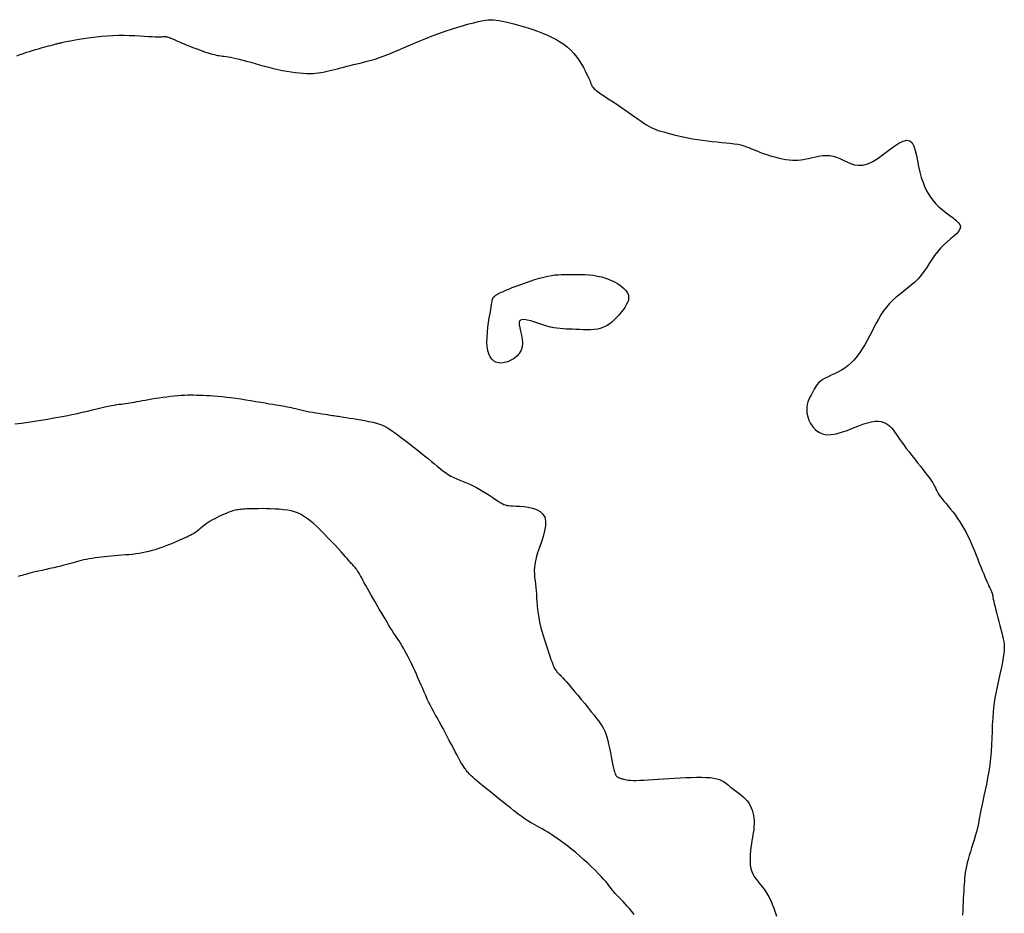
# Model space of a CAD drawing. Header units: millimetres. Extents: x 32690613 to 32693367, y 5343692 to 5344708.
# Tile 840 of 1009: x 32693023 to 32693041, y 5344316 to 5344333. Entities that reach past the tile are written whole.
import ezdxf

# ---------------------------------------------------------------- set-up
doc = ezdxf.new("R2010")
doc.units = ezdxf.units.MM
doc.header["$LTSCALE"] = 20
for name, color, linetype in [('02-DGM_HL_490.50', 52, 'Continuous'), ('02-DGM_HL_491.00', 62, 'Continuous'), ('02-DGM_HL_491.50', 72, 'Continuous')]:
    doc.layers.add(name, color=color, linetype=linetype)

msp = doc.modelspace()

# ---------------------------------------------------------------- linework, layer by layer
at = {"layer": '02-DGM_HL_490.50', "elevation": 490.5, "flags": 128}
msp.add_lwpolyline([(32693034.336, 5344316.3), (32693034.292, 5344316.356), (32693034.25, 5344316.409), (32693034.208, 5344316.457), (32693034.169, 5344316.501), (32693034.133, 5344316.54), (32693034.098, 5344316.576), (32693034.066, 5344316.609), (32693034.036, 5344316.639), (32693034.007, 5344316.668), (32693033.981, 5344316.695), (32693033.957, 5344316.723), (32693033.934, 5344316.751), (32693033.912, 5344316.78), (32693033.889, 5344316.81), (32693033.864, 5344316.844), (32693033.836, 5344316.88), (32693033.803, 5344316.92), (32693033.765, 5344316.965), (32693033.719, 5344317.016), (32693033.665, 5344317.072), (32693033.605, 5344317.132), (32693033.538, 5344317.196), (32693033.467, 5344317.262), (32693033.393, 5344317.329), (32693033.318, 5344317.396), (32693033.242, 5344317.461), (32693033.167, 5344317.522), (32693033.094, 5344317.58), (32693033.024, 5344317.633), (32693032.957, 5344317.683), (32693032.892, 5344317.728), (32693032.829, 5344317.77), (32693032.77, 5344317.809), (32693032.713, 5344317.845), (32693032.659, 5344317.878), (32693032.608, 5344317.908), (32693032.559, 5344317.936), (32693032.514, 5344317.961), (32693032.471, 5344317.985), (32693032.43, 5344318.008), (32693032.392, 5344318.029), (32693032.357, 5344318.049), (32693032.324, 5344318.069), (32693032.292, 5344318.089), (32693032.262, 5344318.109), (32693032.231, 5344318.131), (32693032.198, 5344318.156), (32693032.161, 5344318.184), (32693032.119, 5344318.217), (32693032.07, 5344318.256), (32693032.014, 5344318.301), (32693031.948, 5344318.354), (32693031.875, 5344318.412), (32693031.798, 5344318.474), (32693031.719, 5344318.537), (32693031.641, 5344318.601), (32693031.565, 5344318.662), (32693031.496, 5344318.718), (32693031.434, 5344318.769), (32693031.382, 5344318.812), (32693031.339, 5344318.848), (32693031.305, 5344318.879), (32693031.277, 5344318.904), (32693031.254, 5344318.926), (32693031.235, 5344318.945), (32693031.219, 5344318.964), (32693031.203, 5344318.981), (32693031.188, 5344319), (32693031.172, 5344319.021), (32693031.155, 5344319.044), (32693031.137, 5344319.071), (32693031.117, 5344319.102), (32693031.095, 5344319.139), (32693031.07, 5344319.182), (32693031.042, 5344319.232), (32693031.011, 5344319.29), (32693030.977, 5344319.354), (32693030.941, 5344319.423), (32693030.903, 5344319.496), (32693030.864, 5344319.57), (32693030.825, 5344319.645), (32693030.786, 5344319.72), (32693030.748, 5344319.791), (32693030.711, 5344319.859), (32693030.675, 5344319.924), (32693030.64, 5344319.986), (32693030.607, 5344320.047), (32693030.574, 5344320.106), (32693030.542, 5344320.165), (32693030.511, 5344320.224), (32693030.481, 5344320.285), (32693030.451, 5344320.347), (32693030.422, 5344320.411), (32693030.393, 5344320.476), (32693030.364, 5344320.543), (32693030.335, 5344320.61), (32693030.306, 5344320.677), (32693030.276, 5344320.745), (32693030.246, 5344320.813), (32693030.216, 5344320.881), (32693030.185, 5344320.948), (32693030.154, 5344321.014), (32693030.122, 5344321.078), (32693030.092, 5344321.139), (32693030.061, 5344321.198), (32693030.031, 5344321.254), (32693030.002, 5344321.306), (32693029.974, 5344321.354), (32693029.947, 5344321.397), (32693029.922, 5344321.438), (32693029.897, 5344321.475), (32693029.874, 5344321.509), (32693029.852, 5344321.541), (32693029.831, 5344321.572), (32693029.812, 5344321.6), (32693029.794, 5344321.627), (32693029.777, 5344321.654), (32693029.76, 5344321.682), (32693029.742, 5344321.711), (32693029.723, 5344321.744), (32693029.702, 5344321.779), (32693029.678, 5344321.82), (32693029.651, 5344321.866), (32693029.619, 5344321.919), (32693029.585, 5344321.977), (32693029.547, 5344322.039), (32693029.509, 5344322.104), (32693029.47, 5344322.171), (32693029.431, 5344322.237), (32693029.393, 5344322.302), (32693029.357, 5344322.365), (32693029.325, 5344322.425), (32693029.295, 5344322.48), (32693029.267, 5344322.532), (32693029.242, 5344322.579), (32693029.219, 5344322.623), (32693029.198, 5344322.662), (32693029.178, 5344322.698), (32693029.16, 5344322.729), (32693029.142, 5344322.756), (32693029.125, 5344322.78), (32693029.109, 5344322.801), (32693029.093, 5344322.819), (32693029.078, 5344322.835), (32693029.064, 5344322.851), (32693029.05, 5344322.866), (32693029.036, 5344322.88), (32693029.021, 5344322.896), (32693029.006, 5344322.913), (32693028.989, 5344322.934), (32693028.969, 5344322.957), (32693028.944, 5344322.986), (32693028.913, 5344323.021), (32693028.876, 5344323.063), (32693028.832, 5344323.113), (32693028.779, 5344323.171), (32693028.719, 5344323.236), (32693028.653, 5344323.306), (32693028.584, 5344323.379), (32693028.513, 5344323.452), (32693028.442, 5344323.523), (32693028.372, 5344323.589), (32693028.305, 5344323.65), (32693028.242, 5344323.703), (32693028.183, 5344323.748), (32693028.126, 5344323.786), (32693028.07, 5344323.818), (32693028.012, 5344323.844), (32693027.953, 5344323.865), (32693027.89, 5344323.882), (32693027.822, 5344323.895), (32693027.748, 5344323.905), (32693027.67, 5344323.913), (32693027.589, 5344323.918), (32693027.507, 5344323.922), (32693027.426, 5344323.924), (32693027.349, 5344323.925), (32693027.276, 5344323.924), (32693027.209, 5344323.924), (32693027.151, 5344323.922), (32693027.1, 5344323.921), (32693027.055, 5344323.919), (32693027.017, 5344323.917), (32693026.982, 5344323.914), (32693026.952, 5344323.911), (32693026.924, 5344323.908), (32693026.897, 5344323.904), (32693026.872, 5344323.9), (32693026.847, 5344323.895), (32693026.822, 5344323.889), (32693026.795, 5344323.882), (32693026.768, 5344323.873), (32693026.738, 5344323.863), (32693026.706, 5344323.851), (32693026.671, 5344323.836), (32693026.632, 5344323.82), (32693026.591, 5344323.801), (32693026.547, 5344323.781), (32693026.503, 5344323.759), (32693026.459, 5344323.736), (32693026.415, 5344323.713), (32693026.373, 5344323.688), (32693026.333, 5344323.663), (32693026.296, 5344323.639), (32693026.262, 5344323.614), (32693026.231, 5344323.59), (32693026.202, 5344323.567), (32693026.174, 5344323.544), (32693026.148, 5344323.523), (32693026.123, 5344323.503), (32693026.099, 5344323.484), (32693026.074, 5344323.467), (32693026.05, 5344323.452), (32693026.024, 5344323.437), (32693025.996, 5344323.423), (32693025.966, 5344323.408), (32693025.933, 5344323.392), (32693025.896, 5344323.376), (32693025.854, 5344323.357), (32693025.808, 5344323.336), (32693025.757, 5344323.314), (32693025.703, 5344323.29), (32693025.645, 5344323.266), (32693025.586, 5344323.242), (32693025.525, 5344323.218), (32693025.463, 5344323.195), (32693025.401, 5344323.174), (32693025.339, 5344323.154), (32693025.278, 5344323.137), (32693025.217, 5344323.121), (32693025.157, 5344323.107), (32693025.095, 5344323.095), (32693025.034, 5344323.084), (32693024.971, 5344323.075), (32693024.907, 5344323.066), (32693024.842, 5344323.06), (32693024.777, 5344323.054), (32693024.71, 5344323.048), (32693024.644, 5344323.043), (32693024.578, 5344323.038), (32693024.512, 5344323.034), (32693024.448, 5344323.028), (32693024.385, 5344323.022), (32693024.323, 5344323.015), (32693024.264, 5344323.008), (32693024.206, 5344322.999), (32693024.151, 5344322.99), (32693024.097, 5344322.98), (32693024.045, 5344322.97), (32693023.996, 5344322.96), (32693023.949, 5344322.949), (32693023.904, 5344322.938), (32693023.86, 5344322.926), (32693023.817, 5344322.914), (32693023.773, 5344322.902), (32693023.726, 5344322.889), (32693023.677, 5344322.875), (32693023.623, 5344322.861), (32693023.564, 5344322.846), (32693023.499, 5344322.83), (32693023.43, 5344322.814), (32693023.358, 5344322.798), (32693023.286, 5344322.781), (32693023.215, 5344322.765), (32693023.147, 5344322.75), (32693023.084, 5344322.735), (32693023.028, 5344322.722), (32693022.981, 5344322.71), (32693022.94, 5344322.7), (32693022.904, 5344322.69), (32693022.87, 5344322.68), (32693022.837, 5344322.671), (32693022.801, 5344322.661), (32693022.762, 5344322.65)], dxfattribs=at)
at = {"layer": '02-DGM_HL_491.00', "elevation": 491, "flags": 128}
msp.add_lwpolyline([(32693031.642, 5344327.661), (32693031.652, 5344327.717), (32693031.659, 5344327.762), (32693031.665, 5344327.796), (32693031.669, 5344327.822), (32693031.673, 5344327.841), (32693031.675, 5344327.854), (32693031.677, 5344327.863), (32693031.68, 5344327.87), (32693031.682, 5344327.876), (32693031.685, 5344327.882), (32693031.688, 5344327.887), (32693031.691, 5344327.891), (32693031.695, 5344327.896), (32693031.699, 5344327.9), (32693031.702, 5344327.903), (32693031.706, 5344327.907), (32693031.71, 5344327.91), (32693031.714, 5344327.914), (32693031.718, 5344327.917), (32693031.723, 5344327.921), (32693031.728, 5344327.925), (32693031.735, 5344327.93), (32693031.742, 5344327.935), (32693031.751, 5344327.941), (32693031.762, 5344327.947), (32693031.775, 5344327.955), (32693031.792, 5344327.965), (32693031.814, 5344327.977), (32693031.843, 5344327.991), (32693031.88, 5344328.007), (32693031.925, 5344328.027), (32693031.981, 5344328.05), (32693032.048, 5344328.077), (32693032.124, 5344328.107), (32693032.207, 5344328.138), (32693032.295, 5344328.17), (32693032.384, 5344328.201), (32693032.473, 5344328.23), (32693032.56, 5344328.256), (32693032.641, 5344328.277), (32693032.716, 5344328.294), (32693032.784, 5344328.306), (32693032.848, 5344328.315), (32693032.908, 5344328.32), (32693032.967, 5344328.323), (32693033.025, 5344328.324), (32693033.084, 5344328.324), (32693033.145, 5344328.324), (32693033.209, 5344328.325), (32693033.276, 5344328.325), (32693033.347, 5344328.325), (32693033.419, 5344328.322), (32693033.494, 5344328.317), (32693033.57, 5344328.309), (32693033.647, 5344328.296), (32693033.725, 5344328.278), (32693033.804, 5344328.254), (32693033.881, 5344328.225), (32693033.954, 5344328.191), (32693034.023, 5344328.153), (32693034.085, 5344328.113), (32693034.138, 5344328.07), (32693034.181, 5344328.026), (32693034.212, 5344327.98), (32693034.229, 5344327.935), (32693034.234, 5344327.889), (32693034.229, 5344327.844), (32693034.213, 5344327.798), (32693034.191, 5344327.752), (32693034.162, 5344327.706), (32693034.129, 5344327.66), (32693034.092, 5344327.614), (32693034.054, 5344327.568), (32693034.014, 5344327.522), (32693033.972, 5344327.479), (32693033.928, 5344327.438), (32693033.88, 5344327.4), (32693033.83, 5344327.367), (32693033.775, 5344327.338), (32693033.717, 5344327.316), (32693033.654, 5344327.3), (32693033.588, 5344327.29), (32693033.519, 5344327.285), (32693033.45, 5344327.283), (32693033.379, 5344327.285), (32693033.31, 5344327.288), (32693033.243, 5344327.291), (32693033.178, 5344327.295), (32693033.117, 5344327.298), (32693033.059, 5344327.3), (32693033.003, 5344327.303), (32693032.946, 5344327.307), (32693032.888, 5344327.313), (32693032.828, 5344327.322), (32693032.765, 5344327.336), (32693032.697, 5344327.354), (32693032.623, 5344327.377), (32693032.546, 5344327.403), (32693032.469, 5344327.428), (32693032.396, 5344327.451), (32693032.328, 5344327.469), (32693032.27, 5344327.478), (32693032.223, 5344327.475), (32693032.192, 5344327.459), (32693032.178, 5344327.427), (32693032.178, 5344327.38), (32693032.187, 5344327.323), (32693032.203, 5344327.257), (32693032.219, 5344327.186), (32693032.232, 5344327.112), (32693032.238, 5344327.038), (32693032.232, 5344326.967), (32693032.212, 5344326.902), (32693032.178, 5344326.843), (32693032.134, 5344326.792), (32693032.081, 5344326.748), (32693032.023, 5344326.712), (32693031.963, 5344326.685), (32693031.902, 5344326.668), (32693031.843, 5344326.66), (32693031.79, 5344326.663), (32693031.741, 5344326.677), (32693031.698, 5344326.701), (32693031.661, 5344326.735), (32693031.63, 5344326.779), (32693031.605, 5344326.833), (32693031.587, 5344326.898), (32693031.576, 5344326.971), (32693031.572, 5344327.054), (32693031.574, 5344327.144), (32693031.58, 5344327.237), (32693031.59, 5344327.332), (32693031.603, 5344327.424), (32693031.616, 5344327.512), (32693031.63, 5344327.592)], close=True, dxfattribs=at)
msp.add_lwpolyline([(32693022.698, 5344325.516), (32693022.823, 5344325.534), (32693022.947, 5344325.552), (32693023.071, 5344325.57), (32693023.193, 5344325.589), (32693023.314, 5344325.609), (32693023.433, 5344325.629), (32693023.549, 5344325.65), (32693023.661, 5344325.671), (32693023.77, 5344325.692), (32693023.874, 5344325.715), (32693023.973, 5344325.737), (32693024.067, 5344325.759), (32693024.156, 5344325.781), (32693024.24, 5344325.801), (32693024.317, 5344325.82), (32693024.389, 5344325.837), (32693024.454, 5344325.851), (32693024.513, 5344325.863), (32693024.566, 5344325.872), (32693024.615, 5344325.879), (32693024.66, 5344325.885), (32693024.702, 5344325.89), (32693024.742, 5344325.894), (32693024.781, 5344325.899), (32693024.821, 5344325.904), (32693024.861, 5344325.911), (32693024.903, 5344325.918), (32693024.947, 5344325.926), (32693024.993, 5344325.935), (32693025.041, 5344325.945), (32693025.093, 5344325.955), (32693025.149, 5344325.965), (32693025.209, 5344325.976), (32693025.273, 5344325.987), (32693025.341, 5344325.998), (32693025.411, 5344326.008), (32693025.483, 5344326.019), (32693025.555, 5344326.028), (32693025.627, 5344326.037), (32693025.696, 5344326.044), (32693025.763, 5344326.051), (32693025.827, 5344326.055), (32693025.888, 5344326.059), (32693025.946, 5344326.061), (32693026.003, 5344326.062), (32693026.06, 5344326.061), (32693026.118, 5344326.06), (32693026.177, 5344326.058), (32693026.238, 5344326.055), (32693026.302, 5344326.052), (32693026.37, 5344326.048), (32693026.441, 5344326.043), (32693026.515, 5344326.037), (32693026.593, 5344326.03), (32693026.675, 5344326.021), (32693026.761, 5344326.011), (32693026.85, 5344326), (32693026.944, 5344325.986), (32693027.039, 5344325.972), (32693027.135, 5344325.956), (32693027.229, 5344325.941), (32693027.32, 5344325.925), (32693027.405, 5344325.911), (32693027.482, 5344325.897), (32693027.551, 5344325.886), (32693027.608, 5344325.876), (32693027.657, 5344325.869), (32693027.697, 5344325.862), (32693027.733, 5344325.857), (32693027.765, 5344325.851), (32693027.795, 5344325.846), (32693027.825, 5344325.84), (32693027.858, 5344325.833), (32693027.894, 5344325.825), (32693027.934, 5344325.815), (32693027.977, 5344325.805), (32693028.024, 5344325.794), (32693028.074, 5344325.782), (32693028.126, 5344325.77), (32693028.18, 5344325.758), (32693028.237, 5344325.746), (32693028.295, 5344325.736), (32693028.353, 5344325.725), (32693028.411, 5344325.716), (32693028.468, 5344325.707), (32693028.523, 5344325.698), (32693028.574, 5344325.691), (32693028.62, 5344325.684), (32693028.661, 5344325.678), (32693028.696, 5344325.673), (32693028.726, 5344325.669), (32693028.754, 5344325.664), (32693028.782, 5344325.66), (32693028.811, 5344325.655), (32693028.845, 5344325.65), (32693028.885, 5344325.644), (32693028.933, 5344325.637), (32693028.991, 5344325.628), (32693029.057, 5344325.618), (32693029.128, 5344325.607), (32693029.203, 5344325.594), (32693029.28, 5344325.58), (32693029.355, 5344325.565), (32693029.428, 5344325.548), (32693029.494, 5344325.53), (32693029.554, 5344325.511), (32693029.608, 5344325.491), (32693029.657, 5344325.468), (32693029.705, 5344325.442), (32693029.751, 5344325.413), (32693029.799, 5344325.38), (32693029.851, 5344325.343), (32693029.907, 5344325.301), (32693029.969, 5344325.254), (32693030.036, 5344325.203), (32693030.107, 5344325.148), (32693030.181, 5344325.091), (32693030.255, 5344325.033), (32693030.328, 5344324.975), (32693030.399, 5344324.919), (32693030.466, 5344324.864), (32693030.528, 5344324.813), (32693030.586, 5344324.764), (32693030.64, 5344324.719), (32693030.692, 5344324.677), (32693030.742, 5344324.638), (32693030.793, 5344324.602), (32693030.843, 5344324.569), (32693030.895, 5344324.538), (32693030.95, 5344324.51), (32693031.007, 5344324.484), (32693031.065, 5344324.459), (32693031.125, 5344324.434), (32693031.187, 5344324.409), (32693031.249, 5344324.382), (32693031.313, 5344324.354), (32693031.376, 5344324.322), (32693031.44, 5344324.287), (32693031.503, 5344324.249), (32693031.565, 5344324.21), (32693031.624, 5344324.171), (32693031.68, 5344324.133), (32693031.732, 5344324.098), (32693031.78, 5344324.067), (32693031.821, 5344324.04), (32693031.857, 5344324.02), (32693031.888, 5344324.004), (32693031.918, 5344323.994), (32693031.948, 5344323.986), (32693031.982, 5344323.982), (32693032.021, 5344323.978), (32693032.067, 5344323.976), (32693032.124, 5344323.973), (32693032.192, 5344323.969), (32693032.269, 5344323.962), (32693032.349, 5344323.95), (32693032.429, 5344323.932), (32693032.505, 5344323.906), (32693032.571, 5344323.87), (32693032.624, 5344323.823), (32693032.66, 5344323.762), (32693032.674, 5344323.687), (32693032.671, 5344323.601), (32693032.654, 5344323.505), (32693032.627, 5344323.403), (32693032.594, 5344323.299), (32693032.559, 5344323.195), (32693032.525, 5344323.094), (32693032.497, 5344322.999), (32693032.478, 5344322.912), (32693032.467, 5344322.834), (32693032.462, 5344322.761), (32693032.463, 5344322.694), (32693032.468, 5344322.63), (32693032.475, 5344322.568), (32693032.483, 5344322.508), (32693032.491, 5344322.446), (32693032.496, 5344322.383), (32693032.501, 5344322.317), (32693032.505, 5344322.25), (32693032.509, 5344322.18), (32693032.515, 5344322.107), (32693032.522, 5344322.032), (32693032.532, 5344321.955), (32693032.545, 5344321.875), (32693032.561, 5344321.792), (32693032.581, 5344321.708), (32693032.604, 5344321.624), (32693032.628, 5344321.541), (32693032.653, 5344321.46), (32693032.677, 5344321.383), (32693032.701, 5344321.311), (32693032.723, 5344321.246), (32693032.743, 5344321.188), (32693032.76, 5344321.137), (32693032.775, 5344321.092), (32693032.789, 5344321.054), (32693032.801, 5344321.02), (32693032.813, 5344320.99), (32693032.824, 5344320.965), (32693032.834, 5344320.942), (32693032.844, 5344320.922), (32693032.855, 5344320.904), (32693032.865, 5344320.888), (32693032.876, 5344320.873), (32693032.887, 5344320.86), (32693032.898, 5344320.847), (32693032.909, 5344320.836), (32693032.92, 5344320.824), (32693032.932, 5344320.813), (32693032.945, 5344320.8), (32693032.961, 5344320.785), (32693032.979, 5344320.765), (32693033.003, 5344320.74), (32693033.031, 5344320.709), (32693033.067, 5344320.669), (32693033.109, 5344320.619), (32693033.16, 5344320.56), (32693033.218, 5344320.491), (32693033.28, 5344320.417), (32693033.344, 5344320.339), (32693033.409, 5344320.261), (32693033.472, 5344320.183), (32693033.532, 5344320.11), (32693033.586, 5344320.043), (32693033.633, 5344319.984), (32693033.674, 5344319.931), (32693033.708, 5344319.883), (32693033.738, 5344319.838), (32693033.763, 5344319.792), (32693033.785, 5344319.745), (32693033.805, 5344319.693), (32693033.824, 5344319.635), (32693033.842, 5344319.57), (32693033.859, 5344319.498), (32693033.876, 5344319.422), (32693033.892, 5344319.345), (32693033.907, 5344319.27), (32693033.921, 5344319.198), (32693033.934, 5344319.131), (32693033.946, 5344319.074), (32693033.956, 5344319.026), (32693033.966, 5344318.988), (32693033.975, 5344318.958), (32693033.983, 5344318.935), (32693033.991, 5344318.918), (32693033.999, 5344318.905), (32693034.007, 5344318.896), (32693034.015, 5344318.889), (32693034.023, 5344318.883), (32693034.032, 5344318.877), (32693034.042, 5344318.873), (32693034.053, 5344318.868), (32693034.065, 5344318.864), (32693034.078, 5344318.86), (32693034.092, 5344318.855), (32693034.108, 5344318.85), (32693034.125, 5344318.845), (32693034.144, 5344318.839), (32693034.168, 5344318.834), (32693034.196, 5344318.829), (32693034.229, 5344318.824), (32693034.27, 5344318.821), (32693034.319, 5344318.819), (32693034.376, 5344318.819), (32693034.444, 5344318.82), (32693034.52, 5344318.823), (32693034.604, 5344318.828), (32693034.695, 5344318.834), (32693034.791, 5344318.84), (32693034.891, 5344318.847), (32693034.994, 5344318.854), (32693035.099, 5344318.861), (32693035.204, 5344318.867), (32693035.309, 5344318.872), (32693035.411, 5344318.876), (32693035.51, 5344318.878), (32693035.603, 5344318.878), (32693035.689, 5344318.876), (32693035.767, 5344318.871), (32693035.835, 5344318.863), (32693035.893, 5344318.851), (32693035.941, 5344318.837), (32693035.982, 5344318.819), (32693036.018, 5344318.799), (32693036.05, 5344318.776), (32693036.08, 5344318.752), (32693036.111, 5344318.726), (32693036.144, 5344318.699), (32693036.18, 5344318.671), (32693036.22, 5344318.642), (32693036.261, 5344318.611), (32693036.304, 5344318.579), (32693036.346, 5344318.546), (32693036.387, 5344318.511), (32693036.425, 5344318.473), (32693036.46, 5344318.434), (32693036.491, 5344318.393), (32693036.517, 5344318.349), (32693036.539, 5344318.304), (32693036.557, 5344318.257), (32693036.571, 5344318.209), (32693036.581, 5344318.16), (32693036.588, 5344318.111), (32693036.592, 5344318.061), (32693036.592, 5344318.011), (32693036.59, 5344317.96), (32693036.585, 5344317.909), (32693036.579, 5344317.856), (32693036.571, 5344317.802), (32693036.562, 5344317.746), (32693036.553, 5344317.687), (32693036.543, 5344317.626), (32693036.534, 5344317.561), (32693036.526, 5344317.495), (32693036.519, 5344317.427), (32693036.516, 5344317.36), (32693036.516, 5344317.293), (32693036.521, 5344317.228), (32693036.532, 5344317.165), (32693036.549, 5344317.107), (32693036.573, 5344317.053), (32693036.602, 5344317.003), (32693036.637, 5344316.954), (32693036.674, 5344316.906), (32693036.714, 5344316.858), (32693036.755, 5344316.808), (32693036.796, 5344316.754), (32693036.834, 5344316.696), (32693036.87, 5344316.632), (32693036.904, 5344316.564), (32693036.935, 5344316.492), (32693036.964, 5344316.418), (32693036.991, 5344316.343), (32693037.016, 5344316.27)], dxfattribs=at)
at = {"layer": '02-DGM_HL_491.50', "elevation": 491.5, "flags": 128}
msp.add_lwpolyline([(32693022.738, 5344332.435), (32693022.799, 5344332.458), (32693022.86, 5344332.479), (32693022.919, 5344332.499), (32693022.977, 5344332.517), (32693023.034, 5344332.534), (32693023.09, 5344332.551), (32693023.143, 5344332.566), (32693023.195, 5344332.581), (32693023.243, 5344332.594), (32693023.289, 5344332.606), (32693023.331, 5344332.618), (32693023.368, 5344332.628), (32693023.402, 5344332.636), (32693023.43, 5344332.644), (32693023.455, 5344332.65), (32693023.476, 5344332.656), (32693023.494, 5344332.661), (32693023.51, 5344332.665), (32693023.525, 5344332.669), (32693023.539, 5344332.673), (32693023.553, 5344332.676), (32693023.568, 5344332.68), (32693023.585, 5344332.685), (32693023.606, 5344332.689), (32693023.631, 5344332.695), (32693023.662, 5344332.702), (32693023.701, 5344332.709), (32693023.748, 5344332.718), (32693023.804, 5344332.729), (32693023.872, 5344332.74), (32693023.949, 5344332.753), (32693024.034, 5344332.766), (32693024.127, 5344332.779), (32693024.225, 5344332.791), (32693024.328, 5344332.802), (32693024.433, 5344332.81), (32693024.54, 5344332.816), (32693024.646, 5344332.819), (32693024.752, 5344332.819), (32693024.855, 5344332.816), (32693024.954, 5344332.813), (32693025.047, 5344332.808), (32693025.133, 5344332.803), (32693025.211, 5344332.799), (32693025.279, 5344332.795), (32693025.336, 5344332.793), (32693025.384, 5344332.793), (32693025.423, 5344332.793), (32693025.454, 5344332.793), (32693025.48, 5344332.794), (32693025.501, 5344332.795), (32693025.52, 5344332.795), (32693025.536, 5344332.794), (32693025.552, 5344332.792), (32693025.567, 5344332.789), (32693025.583, 5344332.785), (32693025.599, 5344332.779), (32693025.616, 5344332.773), (32693025.633, 5344332.765), (32693025.652, 5344332.757), (32693025.673, 5344332.748), (32693025.695, 5344332.738), (32693025.719, 5344332.727), (32693025.746, 5344332.715), (32693025.775, 5344332.703), (32693025.806, 5344332.689), (32693025.841, 5344332.674), (32693025.88, 5344332.658), (32693025.922, 5344332.641), (32693025.967, 5344332.623), (32693026.016, 5344332.603), (32693026.066, 5344332.584), (32693026.117, 5344332.565), (32693026.168, 5344332.546), (32693026.217, 5344332.527), (32693026.265, 5344332.511), (32693026.309, 5344332.496), (32693026.349, 5344332.483), (32693026.386, 5344332.472), (32693026.42, 5344332.462), (32693026.451, 5344332.455), (32693026.482, 5344332.448), (32693026.511, 5344332.442), (32693026.54, 5344332.438), (32693026.57, 5344332.433), (32693026.602, 5344332.429), (32693026.635, 5344332.425), (32693026.671, 5344332.42), (32693026.711, 5344332.414), (32693026.754, 5344332.407), (32693026.802, 5344332.397), (32693026.856, 5344332.386), (32693026.916, 5344332.371), (32693026.982, 5344332.354), (32693027.055, 5344332.334), (32693027.132, 5344332.312), (32693027.213, 5344332.288), (32693027.297, 5344332.265), (32693027.383, 5344332.241), (32693027.471, 5344332.218), (32693027.558, 5344332.197), (32693027.645, 5344332.178), (32693027.73, 5344332.16), (32693027.813, 5344332.145), (32693027.894, 5344332.133), (32693027.972, 5344332.122), (32693028.046, 5344332.114), (32693028.116, 5344332.108), (32693028.181, 5344332.104), (32693028.241, 5344332.103), (32693028.297, 5344332.103), (32693028.35, 5344332.106), (32693028.4, 5344332.111), (32693028.449, 5344332.118), (32693028.497, 5344332.127), (32693028.546, 5344332.137), (32693028.597, 5344332.149), (32693028.649, 5344332.162), (32693028.704, 5344332.176), (32693028.761, 5344332.191), (32693028.82, 5344332.207), (32693028.88, 5344332.223), (32693028.941, 5344332.238), (32693029.002, 5344332.254), (32693029.064, 5344332.269), (32693029.127, 5344332.284), (32693029.19, 5344332.298), (32693029.255, 5344332.313), (32693029.323, 5344332.33), (32693029.394, 5344332.35), (32693029.471, 5344332.373), (32693029.553, 5344332.4), (32693029.642, 5344332.432), (32693029.738, 5344332.469), (32693029.841, 5344332.512), (32693029.949, 5344332.558), (32693030.062, 5344332.607), (32693030.179, 5344332.657), (32693030.3, 5344332.708), (32693030.422, 5344332.758), (32693030.545, 5344332.807), (32693030.668, 5344332.852), (32693030.789, 5344332.895), (32693030.908, 5344332.935), (32693031.023, 5344332.971), (32693031.131, 5344333.003), (32693031.233, 5344333.032), (32693031.325, 5344333.056), (32693031.407, 5344333.076), (32693031.478, 5344333.092), (32693031.54, 5344333.103), (32693031.595, 5344333.109), (32693031.646, 5344333.112), (32693031.695, 5344333.111), (32693031.745, 5344333.106), (32693031.799, 5344333.098), (32693031.858, 5344333.086), (32693031.925, 5344333.072), (32693031.999, 5344333.054), (32693032.079, 5344333.033), (32693032.164, 5344333.01), (32693032.252, 5344332.985), (32693032.342, 5344332.957), (32693032.433, 5344332.927), (32693032.524, 5344332.895), (32693032.613, 5344332.861), (32693032.7, 5344332.825), (32693032.784, 5344332.786), (32693032.865, 5344332.744), (32693032.942, 5344332.699), (32693033.016, 5344332.65), (32693033.084, 5344332.597), (32693033.148, 5344332.539), (32693033.206, 5344332.477), (32693033.259, 5344332.411), (32693033.306, 5344332.344), (32693033.349, 5344332.278), (32693033.386, 5344332.213), (32693033.418, 5344332.152), (32693033.445, 5344332.097), (32693033.467, 5344332.049), (32693033.485, 5344332.01), (32693033.499, 5344331.979), (32693033.509, 5344331.954), (32693033.517, 5344331.935), (32693033.523, 5344331.92), (32693033.527, 5344331.908), (32693033.531, 5344331.898), (32693033.535, 5344331.888), (32693033.54, 5344331.877), (32693033.546, 5344331.865), (32693033.555, 5344331.852), (32693033.567, 5344331.837), (32693033.583, 5344331.82), (32693033.604, 5344331.8), (32693033.63, 5344331.778), (32693033.662, 5344331.754), (32693033.701, 5344331.726), (32693033.747, 5344331.695), (32693033.797, 5344331.661), (32693033.852, 5344331.625), (32693033.911, 5344331.587), (32693033.973, 5344331.547), (32693034.036, 5344331.505), (32693034.1, 5344331.461), (32693034.164, 5344331.417), (32693034.228, 5344331.372), (32693034.29, 5344331.328), (32693034.352, 5344331.284), (32693034.411, 5344331.243), (32693034.468, 5344331.204), (32693034.521, 5344331.168), (32693034.571, 5344331.136), (32693034.617, 5344331.109), (32693034.661, 5344331.086), (32693034.704, 5344331.066), (32693034.747, 5344331.049), (32693034.791, 5344331.033), (32693034.84, 5344331.018), (32693034.893, 5344331.002), (32693034.952, 5344330.986), (32693035.019, 5344330.969), (32693035.093, 5344330.951), (32693035.173, 5344330.932), (32693035.257, 5344330.912), (32693035.345, 5344330.894), (32693035.436, 5344330.876), (32693035.529, 5344330.86), (32693035.622, 5344330.846), (32693035.715, 5344330.834), (32693035.807, 5344330.824), (32693035.897, 5344330.815), (32693035.983, 5344330.807), (32693036.066, 5344330.8), (32693036.145, 5344330.791), (32693036.217, 5344330.782), (32693036.284, 5344330.771), (32693036.344, 5344330.758), (32693036.398, 5344330.743), (32693036.448, 5344330.726), (32693036.496, 5344330.708), (32693036.544, 5344330.688), (32693036.593, 5344330.667), (32693036.645, 5344330.646), (32693036.701, 5344330.623), (32693036.763, 5344330.6), (32693036.83, 5344330.578), (32693036.901, 5344330.556), (32693036.973, 5344330.535), (32693037.046, 5344330.516), (32693037.117, 5344330.5), (32693037.186, 5344330.487), (32693037.252, 5344330.478), (32693037.312, 5344330.473), (32693037.368, 5344330.471), (32693037.42, 5344330.473), (32693037.471, 5344330.478), (32693037.519, 5344330.486), (32693037.568, 5344330.495), (32693037.617, 5344330.506), (32693037.667, 5344330.518), (32693037.72, 5344330.531), (32693037.775, 5344330.543), (32693037.832, 5344330.553), (32693037.891, 5344330.56), (32693037.952, 5344330.562), (32693038.013, 5344330.559), (32693038.076, 5344330.549), (32693038.139, 5344330.531), (32693038.203, 5344330.505), (32693038.268, 5344330.473), (32693038.335, 5344330.44), (32693038.405, 5344330.41), (32693038.478, 5344330.387), (32693038.556, 5344330.376), (32693038.639, 5344330.38), (32693038.728, 5344330.404), (32693038.823, 5344330.45), (32693038.923, 5344330.512), (32693039.024, 5344330.584), (32693039.124, 5344330.659), (32693039.221, 5344330.73), (32693039.311, 5344330.79), (32693039.392, 5344330.832), (32693039.461, 5344330.85), (32693039.517, 5344330.837), (32693039.56, 5344330.797), (32693039.595, 5344330.735), (32693039.622, 5344330.654), (32693039.644, 5344330.561), (32693039.664, 5344330.459), (32693039.684, 5344330.353), (32693039.707, 5344330.248), (32693039.734, 5344330.147), (32693039.767, 5344330.052), (32693039.804, 5344329.962), (32693039.847, 5344329.878), (32693039.894, 5344329.799), (32693039.946, 5344329.725), (32693040.004, 5344329.657), (32693040.066, 5344329.594), (32693040.133, 5344329.537), (32693040.202, 5344329.484), (32693040.269, 5344329.435), (32693040.331, 5344329.389), (32693040.386, 5344329.346), (32693040.429, 5344329.304), (32693040.458, 5344329.262), (32693040.47, 5344329.221), (32693040.462, 5344329.179), (32693040.436, 5344329.135), (32693040.396, 5344329.09), (32693040.345, 5344329.042), (32693040.286, 5344328.992), (32693040.223, 5344328.938), (32693040.159, 5344328.88), (32693040.096, 5344328.817), (32693040.039, 5344328.75), (32693039.985, 5344328.679), (32693039.935, 5344328.606), (32693039.885, 5344328.531), (32693039.836, 5344328.456), (32693039.785, 5344328.383), (32693039.732, 5344328.312), (32693039.674, 5344328.245), (32693039.612, 5344328.182), (32693039.545, 5344328.123), (32693039.476, 5344328.067), (32693039.405, 5344328.012), (32693039.335, 5344327.957), (32693039.265, 5344327.9), (32693039.199, 5344327.842), (32693039.136, 5344327.779), (32693039.079, 5344327.712), (32693039.026, 5344327.64), (32693038.977, 5344327.565), (32693038.931, 5344327.487), (32693038.887, 5344327.408), (32693038.844, 5344327.327), (32693038.802, 5344327.245), (32693038.76, 5344327.164), (32693038.717, 5344327.084), (32693038.672, 5344327.005), (32693038.626, 5344326.929), (32693038.577, 5344326.856), (32693038.527, 5344326.787), (32693038.474, 5344326.723), (32693038.418, 5344326.664), (32693038.359, 5344326.612), (32693038.297, 5344326.566), (32693038.233, 5344326.526), (32693038.168, 5344326.49), (32693038.104, 5344326.459), (32693038.042, 5344326.43), (32693037.984, 5344326.404), (32693037.931, 5344326.377), (32693037.884, 5344326.351), (32693037.844, 5344326.324), (32693037.811, 5344326.295), (32693037.783, 5344326.265), (32693037.759, 5344326.234), (32693037.738, 5344326.202), (32693037.719, 5344326.168), (32693037.701, 5344326.133), (32693037.682, 5344326.096), (32693037.662, 5344326.058), (32693037.642, 5344326.018), (32693037.623, 5344325.976), (32693037.605, 5344325.931), (32693037.592, 5344325.884), (32693037.583, 5344325.832), (32693037.581, 5344325.777), (32693037.586, 5344325.717), (32693037.6, 5344325.653), (32693037.623, 5344325.587), (32693037.655, 5344325.522), (32693037.696, 5344325.461), (32693037.746, 5344325.406), (32693037.806, 5344325.362), (32693037.875, 5344325.33), (32693037.954, 5344325.314), (32693038.042, 5344325.316), (32693038.137, 5344325.332), (32693038.237, 5344325.36), (32693038.34, 5344325.395), (32693038.442, 5344325.435), (32693038.542, 5344325.474), (32693038.636, 5344325.51), (32693038.723, 5344325.539), (32693038.801, 5344325.558), (32693038.87, 5344325.567), (32693038.93, 5344325.567), (32693038.983, 5344325.56), (32693039.03, 5344325.545), (32693039.072, 5344325.525), (32693039.109, 5344325.5), (32693039.143, 5344325.472), (32693039.174, 5344325.441), (32693039.204, 5344325.406), (32693039.234, 5344325.368), (32693039.263, 5344325.327), (32693039.295, 5344325.282), (32693039.328, 5344325.233), (32693039.365, 5344325.179), (32693039.407, 5344325.121), (32693039.453, 5344325.058), (32693039.504, 5344324.991), (32693039.557, 5344324.923), (32693039.611, 5344324.853), (32693039.665, 5344324.785), (32693039.717, 5344324.72), (32693039.765, 5344324.658), (32693039.809, 5344324.601), (32693039.848, 5344324.552), (32693039.88, 5344324.508), (32693039.908, 5344324.47), (32693039.931, 5344324.437), (32693039.95, 5344324.408), (32693039.966, 5344324.382), (32693039.979, 5344324.359), (32693039.99, 5344324.337), (32693039.999, 5344324.317), (32693040.007, 5344324.298), (32693040.015, 5344324.278), (32693040.025, 5344324.257), (32693040.037, 5344324.234), (32693040.052, 5344324.209), (32693040.071, 5344324.18), (32693040.096, 5344324.146), (32693040.126, 5344324.108), (32693040.161, 5344324.066), (32693040.2, 5344324.019), (32693040.242, 5344323.969), (32693040.286, 5344323.915), (32693040.331, 5344323.859), (32693040.375, 5344323.801), (32693040.418, 5344323.741), (32693040.459, 5344323.679), (32693040.498, 5344323.616), (32693040.535, 5344323.552), (32693040.571, 5344323.486), (32693040.605, 5344323.418), (32693040.638, 5344323.349), (32693040.67, 5344323.277), (32693040.702, 5344323.204), (32693040.734, 5344323.129), (32693040.765, 5344323.053), (32693040.796, 5344322.978), (32693040.825, 5344322.903), (32693040.854, 5344322.831), (32693040.881, 5344322.763), (32693040.907, 5344322.699), (32693040.931, 5344322.641), (32693040.953, 5344322.59), (32693040.973, 5344322.545), (32693040.991, 5344322.505), (32693041.007, 5344322.471), (32693041.021, 5344322.44), (32693041.034, 5344322.414), (32693041.044, 5344322.39), (32693041.053, 5344322.368), (32693041.06, 5344322.348), (32693041.065, 5344322.329), (32693041.07, 5344322.308), (32693041.076, 5344322.284), (32693041.081, 5344322.257), (32693041.088, 5344322.225), (32693041.096, 5344322.185), (32693041.107, 5344322.138), (32693041.121, 5344322.081), (32693041.136, 5344322.018), (32693041.154, 5344321.948), (32693041.173, 5344321.876), (32693041.192, 5344321.802), (32693041.211, 5344321.729), (32693041.229, 5344321.659), (32693041.246, 5344321.594), (32693041.262, 5344321.535), (32693041.275, 5344321.481), (32693041.285, 5344321.429), (32693041.292, 5344321.378), (32693041.295, 5344321.324), (32693041.294, 5344321.265), (32693041.288, 5344321.2), (32693041.276, 5344321.125), (32693041.26, 5344321.039), (32693041.239, 5344320.944), (32693041.215, 5344320.839), (32693041.19, 5344320.728), (32693041.164, 5344320.61), (32693041.139, 5344320.489), (32693041.117, 5344320.364), (32693041.099, 5344320.239), (32693041.085, 5344320.113), (32693041.076, 5344319.988), (32693041.069, 5344319.862), (32693041.064, 5344319.737), (32693041.059, 5344319.612), (32693041.053, 5344319.486), (32693041.046, 5344319.361), (32693041.035, 5344319.236), (32693041.02, 5344319.11), (32693041.001, 5344318.986), (32693040.98, 5344318.864), (32693040.958, 5344318.746), (32693040.934, 5344318.633), (32693040.912, 5344318.527), (32693040.89, 5344318.429), (32693040.871, 5344318.34), (32693040.855, 5344318.26), (32693040.842, 5344318.19), (32693040.83, 5344318.126), (32693040.819, 5344318.066), (32693040.808, 5344318.01), (32693040.796, 5344317.954), (32693040.783, 5344317.896), (32693040.767, 5344317.835), (32693040.748, 5344317.769), (32693040.727, 5344317.7), (32693040.705, 5344317.627), (32693040.681, 5344317.553), (32693040.658, 5344317.479), (32693040.636, 5344317.406), (32693040.615, 5344317.335), (32693040.597, 5344317.267), (32693040.582, 5344317.205), (32693040.571, 5344317.145), (32693040.561, 5344317.089), (32693040.554, 5344317.034), (32693040.548, 5344316.979), (32693040.544, 5344316.923), (32693040.54, 5344316.866), (32693040.536, 5344316.805), (32693040.532, 5344316.74), (32693040.528, 5344316.672), (32693040.524, 5344316.6), (32693040.52, 5344316.525), (32693040.517, 5344316.447), (32693040.514, 5344316.367), (32693040.512, 5344316.285)], dxfattribs=at)

doc.saveas('drawing.dxf')
